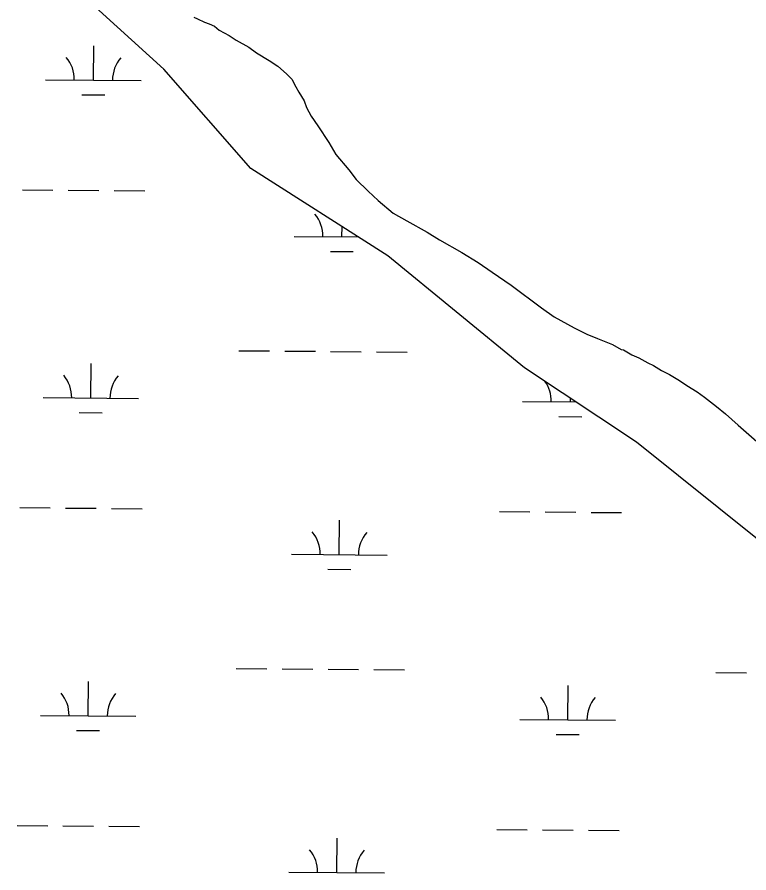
# Model space of a CAD drawing. Extents: x 3271442 to 3309282, y 752266 to 777610.
# Drawn here: x 3304670 to 3305436, y 758997 to 759893 of the extents above; entities that cross this region are included whole.
import ezdxf

# ---------------------------------------------------------------- set-up
doc = ezdxf.new("R2010")
doc.units = 0
doc.layers.add('V-SITE-VEGE', color=7, linetype='Continuous')
doc.layers.add('V-WETL-SWMP', color=7, linetype='Continuous')

msp = doc.modelspace()

# ---------------------------------------------------------------- linework, layer by layer
at = {"layer": 'V-SITE-VEGE'}
for p, q in [((3304854.74, 759892.67), (3304858.62, 759890.9)), ((3304858.62, 759890.9), (3304865.8, 759887.37)), ((3304865.8, 759887.37), (3304870.79, 759885.58)), ((3304870.79, 759885.58), (3304876.32, 759883.21)), ((3304876.32, 759883.21), (3304881.25, 759879.18)), ((3304881.25, 759879.18), (3304891.73, 759873.34)), ((3304891.73, 759873.34), (3304898.9, 759868.69)), ((3304898.9, 759868.69), (3304912.13, 759861.11)), ((3304912.13, 759861.11), (3304920.37, 759855.32)), ((3304920.37, 759855.32), (3304933.6, 759847.18)), ((3304933.6, 759847.18), (3304942.4, 759841.38)), ((3304942.4, 759841.38), (3304951.71, 759833.34)), ((3304951.71, 759833.34), (3304957.17, 759827.61)), ((3304957.17, 759827.61), (3304961.45, 759819.69)), ((3304961.45, 759819.69), (3304964.67, 759814.02)), ((3304964.67, 759814.02), (3304970.04, 759804.95)), ((3304970.04, 759804.95), (3304972.67, 759798.18)), ((3304972.67, 759798.18), (3304977.49, 759789.12)), ((3304977.49, 759789.12), (3304984.51, 759778.89)), ((3304984.51, 759778.89), (3304995.83, 759761.29)), ((3304995.83, 759761.29), (3305003.36, 759748.81)), ((3305003.36, 759748.81), (3305016.95, 759732.83)), ((3305016.95, 759732.83), (3305024.54, 759722.59)), ((3305024.54, 759722.59), (3305037.1, 759710.55)), ((3305037.1, 759710.55), (3305047.49, 759700.8)), ((3305047.49, 759700.8), (3305063.39, 759687.56)), ((3305063.39, 759687.56), (3305077.73, 759679.4)), ((3305077.73, 759679.4), (3305098.69, 759667.72)), ((3305098.69, 759667.72), (3305111.91, 759659.57)), ((3305111.91, 759659.57), (3305135.07, 759646.16)), ((3305135.07, 759646.16), (3305152.15, 759635.7)), ((3305152.15, 759635.7), (3305167.01, 759625.84)), ((3305167.01, 759625.84), (3305186.8, 759611.95)), ((3305186.8, 759611.95), (3305218.66, 759588.27)), ((3305218.66, 759588.27), (3305231.85, 759579.01)), ((3305231.85, 759579.01), (3305252.82, 759567.33)), ((3305252.82, 759567.33), (3305266.08, 759560.86)), ((3305266.08, 759560.86), (3305277.14, 759556.13)), ((3305277.14, 759556.13), (3305292.65, 759550.17)), ((3305292.65, 759550.17), (3305302.03, 759544.91)), ((3305302.03, 759544.91), (3305304.25, 759544.3)), ((3305304.25, 759544.3), (3305313.07, 759539.06)), ((3305313.07, 759539.06), (3305320.27, 759536.09)), ((3305320.27, 759536.09), (3305329.65, 759530.84)), ((3305329.65, 759530.84), (3305335.72, 759527.9)), ((3305335.72, 759527.9), (3305343.98, 759522.67)), ((3305343.98, 759522.67), (3305352.27, 759518.56)), ((3305352.27, 759518.56), (3305362.74, 759512.16)), ((3305362.74, 759512.16), (3305370.44, 759506.95)), ((3305370.44, 759506.95), (3305381.47, 759500.54)), ((3305381.47, 759500.54), (3305389.16, 759494.76)), ((3305389.16, 759494.76), (3305401.78, 759484.96)), ((3305401.78, 759484.96), (3305411.1, 759477.47)), ((3305411.1, 759477.47), (3305424.23, 759465.42)), ((3305424.23, 759465.42), (3305446.68, 759445.87))]:
    msp.add_line(p, q, dxfattribs=at)
at = {"layer": 'V-WETL-SWMP'}
for p, q in [((3304823.36, 759838.22), (3304680.24, 759968.42)), ((3304749.58, 759826.72), (3304749.88, 759862.72)), ((3304914.44, 759734.06), (3304823.36, 759838.22)), ((3304699.58, 759827.13), (3304799.58, 759826.31)), ((3304737.45, 759811.39), (3304761.45, 759811.19)), ((3305057.57, 759642.92), (3304914.44, 759734.06)), ((3304675.22, 759711.9), (3304707.22, 759711.63)), ((3304723.22, 759711.5), (3304755.22, 759711.24)), ((3304771.22, 759711.1), (3304803.22, 759710.84)), ((3305009.67, 759662.71), (3305009.76, 759673.36)), ((3304959.67, 759663.12), (3305026.7, 759662.57)), ((3304997.55, 759647.38), (3305021.54, 759647.18)), ((3305200.69, 759525.73), (3305057.57, 759642.92)), ((3304901.84, 759543.52), (3304933.84, 759543.26)), ((3304949.84, 759543.13), (3304981.84, 759542.86)), ((3304997.84, 759542.73), (3305029.84, 759542.47)), ((3305045.84, 759542.34), (3305077.84, 759542.07)), ((3304746.84, 759494.06), (3304747.13, 759530.05)), ((3305317.79, 759447.61), (3305200.69, 759525.73)), ((3304696.84, 759494.47), (3304796.84, 759493.64)), ((3305198.73, 759490.33), (3305254.44, 759489.87)), ((3305248.73, 759489.92), (3305248.76, 759493.66)), ((3304734.71, 759478.72), (3304758.71, 759478.53)), ((3305236.6, 759474.59), (3305260.6, 759474.39)), ((3305447.9, 759343.45), (3305317.79, 759447.61)), ((3304672.48, 759379.23), (3304704.48, 759378.97)), ((3304720.48, 759378.84), (3304752.48, 759378.57)), ((3304768.48, 759378.44), (3304800.48, 759378.18)), ((3305174.37, 759375.1), (3305206.37, 759374.83)), ((3305222.37, 759374.7), (3305254.37, 759374.44)), ((3305270.37, 759374.31), (3305302.37, 759374.04)), ((3305006.93, 759330.05), (3305007.23, 759366.04)), ((3304956.93, 759330.46), (3305056.93, 759329.63)), ((3304994.81, 759314.71), (3305018.8, 759314.52)), ((3304899.1, 759210.86), (3304931.1, 759210.59)), ((3304947.1, 759210.46), (3304979.1, 759210.2)), ((3304995.1, 759210.07), (3305027.1, 759209.8)), ((3305043.1, 759209.67), (3305075.1, 759209.41)), ((3305400.99, 759206.72), (3305432.99, 759206.46)), ((3304744.1, 759161.39), (3304744.39, 759197.39)), ((3305245.99, 759157.26), (3305246.29, 759193.26)), ((3304694.1, 759161.8), (3304794.1, 759160.98)), ((3305195.99, 759157.67), (3305295.99, 759156.85)), ((3304731.97, 759146.06), (3304755.97, 759145.86)), ((3305233.86, 759141.93), (3305257.86, 759141.73)), ((3304669.74, 759046.57), (3304701.74, 759046.3)), ((3304717.74, 759046.17), (3304749.74, 759045.91)), ((3304765.74, 759045.78), (3304797.74, 759045.51)), ((3305171.63, 759042.43), (3305203.63, 759042.17)), ((3305219.63, 759042.04), (3305251.63, 759041.78)), ((3305267.63, 759041.64), (3305299.63, 759041.38)), ((3305004.19, 758997.38), (3305004.49, 759033.38)), ((3304954.19, 758997.79), (3305054.19, 758996.97))]:
    msp.add_line(p, q, dxfattribs=at)
for centre, start, end in [((3304694.34, 759827.65), 358.75626, 40.29991), ((3304804.82, 759826.74), 138.75625, 180.29991), ((3304954.44, 759663.64), 358.75626, 40.29991), ((3304691.6, 759494.98), 358.75626, 40.29991), ((3304802.08, 759494.07), 138.75625, 180.29991), ((3305193.49, 759490.85), 358.75626, 35.77665), ((3304951.7, 759330.98), 358.75626, 40.29991), ((3305062.18, 759330.07), 138.75625, 180.29991), ((3304688.86, 759162.32), 358.75626, 40.29991), ((3304799.34, 759161.41), 138.75625, 180.29991), ((3305190.75, 759158.19), 358.75626, 40.29991), ((3305301.23, 759157.28), 138.75625, 180.29991), ((3304948.96, 758998.31), 358.75626, 40.29991), ((3305059.44, 758997.4), 138.75625, 180.29991)]:
    msp.add_arc(centre, 35.25, start, end, dxfattribs=at)

doc.saveas('drawing.dxf')
